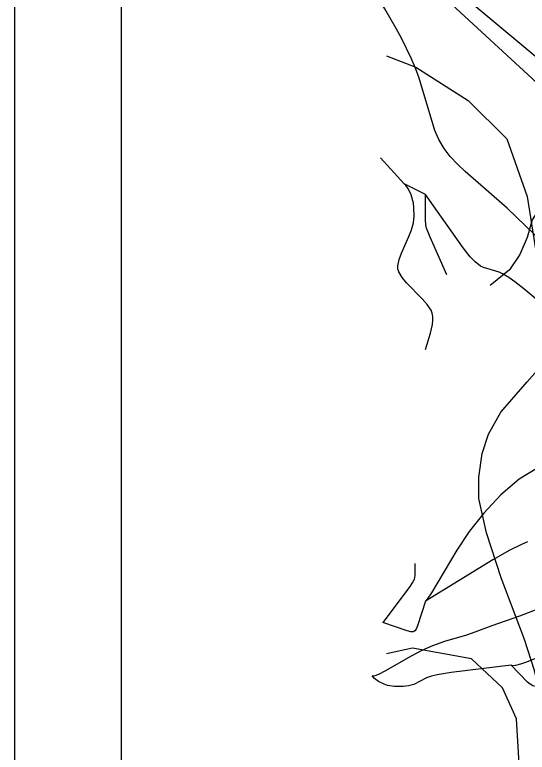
# Model space of a CAD drawing. Extents: x -709584 to -702006, y -1161789 to -1157496.
# Drawn here: x -709584.1 to -709344.4, y -1160832.7 to -1160488 of the extents above; entities that cross this region are included whole.
import ezdxf

# ---------------------------------------------------------------- set-up
doc = ezdxf.new("R2010")
doc.units = 0
for name, color, linetype in [('122_vrstevnice základní', 7, 'Continuous'), ('408_BPEJ_linie', 7, 'Continuous'), ('411_akumulovaný odtok', 7, 'Continuous'), ('800_mřížka', 7, 'Continuous')]:
    doc.layers.add(name, color=color, linetype=linetype)

msp = doc.modelspace()

# ---------------------------------------------------------------- linework, layer by layer
at = {"layer": '122_vrstevnice základní'}
for points in [[(-709275.45, -1160447.33), (-709303.51, -1160534.41), (-709308.86, -1160548.29), (-709325.93, -1160581.56), (-709339.9, -1160580.46), (-709342.16, -1160583.85), (-709344.42, -1160592.13), (-709347.8, -1160600.03), (-709352.69, -1160607.16), (-709361.7, -1160614.53)], [(-709336.63, -1160842.21), (-709336.49, -1160832.66), (-709337.5, -1160817.62), (-709339.67, -1160800.26), (-709340.97, -1160794.48), (-709345.74, -1160780.01), (-709356.59, -1160751.08), (-709363.4, -1160730.16), (-709367.05, -1160714.01), (-709367.1, -1160704.14), (-709365.45, -1160693.07), (-709362.6, -1160684.04), (-709356.83, -1160673.68), (-709344.42, -1160659.49), (-709328.11, -1160641.08), (-709321.76, -1160633.76), (-709315.8, -1160625.68), (-709309.15, -1160618.59), (-709302.93, -1160610.78), (-709291.17, -1160586.93), (-709284.77, -1160571.92), (-709279.24, -1160555.56), (-709265.03, -1160503.16), (-709247.39, -1160453.98)]]:
    msp.add_lwpolyline(points, dxfattribs=at)
at = {"layer": '408_BPEJ_linie'}
for points in [[(-709410.29, -1160507.22), (-709396.5, -1160512.5), (-709372, -1160528), (-709354, -1160546), (-709344.5, -1160573), (-709338.82, -1160608.26), (-709336.87, -1160636.58), (-709335, -1160645), (-709329, -1160652), (-709307, -1160658), (-709283, -1160658), (-709250, -1160645.5), (-709225, -1160628.5)], [(-709410.3, -1160879.26), (-709380, -1160879.5), (-709372, -1160876), (-709352.5, -1160862), (-709347.5, -1160848.5), (-709349.5, -1160817), (-709356, -1160802.5), (-709370.5, -1160789), (-709398, -1160784), (-709410.29, -1160786.67)]]:
    msp.add_lwpolyline(points, dxfattribs=at)
at = {"layer": '411_akumulovaný odtok'}
msp.add_line((-709391.99, -1160572), (-709401.99, -1160567), dxfattribs=at)
for points in [[(-709271.99, -1160552), (-709277.28, -1160546.6), (-709282.76, -1160541.6), (-709285.87, -1160539.03), (-709289.12, -1160536.63), (-709292.41, -1160534.54), (-709295.67, -1160532.87), (-709298.71, -1160531.67), (-709310.53, -1160527.83), (-709316.24, -1160525.47), (-709319.1, -1160523.92), (-709321.86, -1160522.18), (-709327.23, -1160518.35), (-709337.63, -1160510.01), (-709406.99, -1160452)], [(-709324.49, -1160564.5), (-709325.02, -1160564.23), (-709325.67, -1160563.35), (-709326.32, -1160561.93), (-709326.82, -1160560.06), (-709327.03, -1160558.06), (-709327.05, -1160555.79), (-709326.88, -1160550.08), (-709326.94, -1160543.53), (-709327.53, -1160537.9), (-709328.14, -1160535.36), (-709329.04, -1160532.93), (-709330.35, -1160530.53), (-709331.95, -1160528.25), (-709335.71, -1160523.92), (-709342.03, -1160517.71), (-709379.49, -1160483.27), (-709390.52, -1160472.78), (-709395.66, -1160467.22), (-709398.2, -1160464.21), (-709402.69, -1160458.33), (-709406.99, -1160452)], [(-709304.49, -1160617), (-709305, -1160617.12), (-709306.25, -1160616.79), (-709308.88, -1160615.62), (-709312.4, -1160613.66), (-709316.59, -1160610.99), (-709321.24, -1160607.73), (-709326.14, -1160603.97), (-709331.43, -1160599.54), (-709336.6, -1160594.91), (-709353.73, -1160578.45), (-709373.48, -1160561.31), (-709377.09, -1160557.84), (-709380.4, -1160554.24), (-709383.3, -1160550.48), (-709385.77, -1160546.34), (-709387.66, -1160542.04), (-709394.9, -1160517.55), (-709396.64, -1160512.87), (-709398.65, -1160508.21), (-709403.22, -1160498.96), (-709405.71, -1160494.37), (-709410.99, -1160485.28), (-709413.06, -1160482.01)], [(-709401.99, -1160567), (-709413.06, -1160554.8)], [(-709391.99, -1160644.5), (-709389.62, -1160636.87), (-709388.74, -1160632.74), (-709388.52, -1160630.77), (-709388.52, -1160628.98), (-709388.8, -1160627.46), (-709389.4, -1160626.04), (-709391.22, -1160623.36), (-709393.49, -1160620.79), (-709400.82, -1160613.27), (-709402.93, -1160610.71), (-709404.46, -1160608.06), (-709404.86, -1160606.68), (-709404.93, -1160605.28), (-709404.37, -1160602.37), (-709403.26, -1160599.36), (-709399.73, -1160591.64), (-709398.48, -1160588.47), (-709397.62, -1160585.27), (-709397.22, -1160581.98), (-709397.37, -1160578.08), (-709397.68, -1160576.01), (-709398.73, -1160572.1), (-709399.44, -1160570.43), (-709400.28, -1160568.97), (-709401.08, -1160567.87), (-709401.99, -1160567)], [(-709381.99, -1160609.5), (-709389.85, -1160591.94), (-709391.5, -1160587.67), (-709391.82, -1160586.18), (-709392.02, -1160583.85), (-709391.99, -1160572)], [(-709326.99, -1160632), (-709346.07, -1160616.01), (-709350.22, -1160612.74), (-709353.06, -1160610.74), (-709355.98, -1160609.02), (-709357.5, -1160608.33), (-709364.85, -1160606.06), (-709366.2, -1160605.43), (-709368.8, -1160603.51), (-709371.13, -1160601.08), (-709374.38, -1160596.95), (-709391.99, -1160572)], [(-709339.5, -1160699.77), (-709348.11, -1160705.08), (-709356.68, -1160712.32), (-709364.77, -1160720.93), (-709371.5, -1160729.56), (-709377.37, -1160738.25), (-709389.26, -1160758.14), (-709391.15, -1160761.15), (-709391.99, -1160762)], [(-709344.3, -1160734.39), (-709347.06, -1160735.53), (-709352.47, -1160738.19), (-709360.45, -1160742.72), (-709391.99, -1160762)], [(-709396.99, -1160744.5), (-709396.98, -1160750.03), (-709397.35, -1160751.88), (-709397.86, -1160752.99), (-709399.64, -1160755.61), (-709411.99, -1160772)], [(-709391.99, -1160762), (-709395.72, -1160773.54), (-709396.41, -1160775.16), (-709397, -1160775.98), (-709397.37, -1160776.25), (-709397.8, -1160776.38), (-709398.81, -1160776.36), (-709400.52, -1160775.94), (-709411.99, -1160772)], [(-709335.82, -1160764.41), (-709347.99, -1160769.14), (-709361.01, -1160773.57), (-709368.9, -1160776.6), (-709372.82, -1160777.96), (-709383.07, -1160780.9), (-709388.73, -1160782.89), (-709393.77, -1160785.17), (-709398.64, -1160787.74), (-709411.01, -1160794.82), (-709413.93, -1160796.27), (-709416.08, -1160797.04), (-709416.99, -1160797)], [(-709340.55, -1160788.9), (-709344.7, -1160790.6), (-709347.59, -1160791.53), (-709349.86, -1160792.07), (-709351.37, -1160792.23), (-709351.99, -1160792)], [(-709351.99, -1160792), (-709380.02, -1160795.45), (-709386.61, -1160796.45), (-709389.16, -1160797.04), (-709391.58, -1160797.88), (-709397.44, -1160800.99), (-709399.9, -1160801.67), (-709402.48, -1160801.99), (-709406.56, -1160802.01), (-709409.77, -1160801.42), (-709411.38, -1160800.89), (-709414.05, -1160799.53), (-709415.88, -1160798.14), (-709416.99, -1160797)], [(-709329.49, -1160802), (-709338.89, -1160802.07), (-709340.41, -1160801.98), (-709341.84, -1160801.65), (-709343.09, -1160800.87), (-709344.23, -1160799.84), (-709351.99, -1160792)]]:
    msp.add_lwpolyline(points, dxfattribs=at)
at = {"layer": '800_mřížka'}
for points in [[(-702006.48, -1161765.53), (-709584.12, -1161765.53), (-709584.12, -1157496.46), (-702006.48, -1157496.46)], [(-702056.48, -1161715.53), (-709534.12, -1161715.53), (-709534.12, -1157546.46), (-702056.48, -1157546.46)]]:
    msp.add_lwpolyline(points, close=True, dxfattribs=at)

doc.saveas('drawing.dxf')
